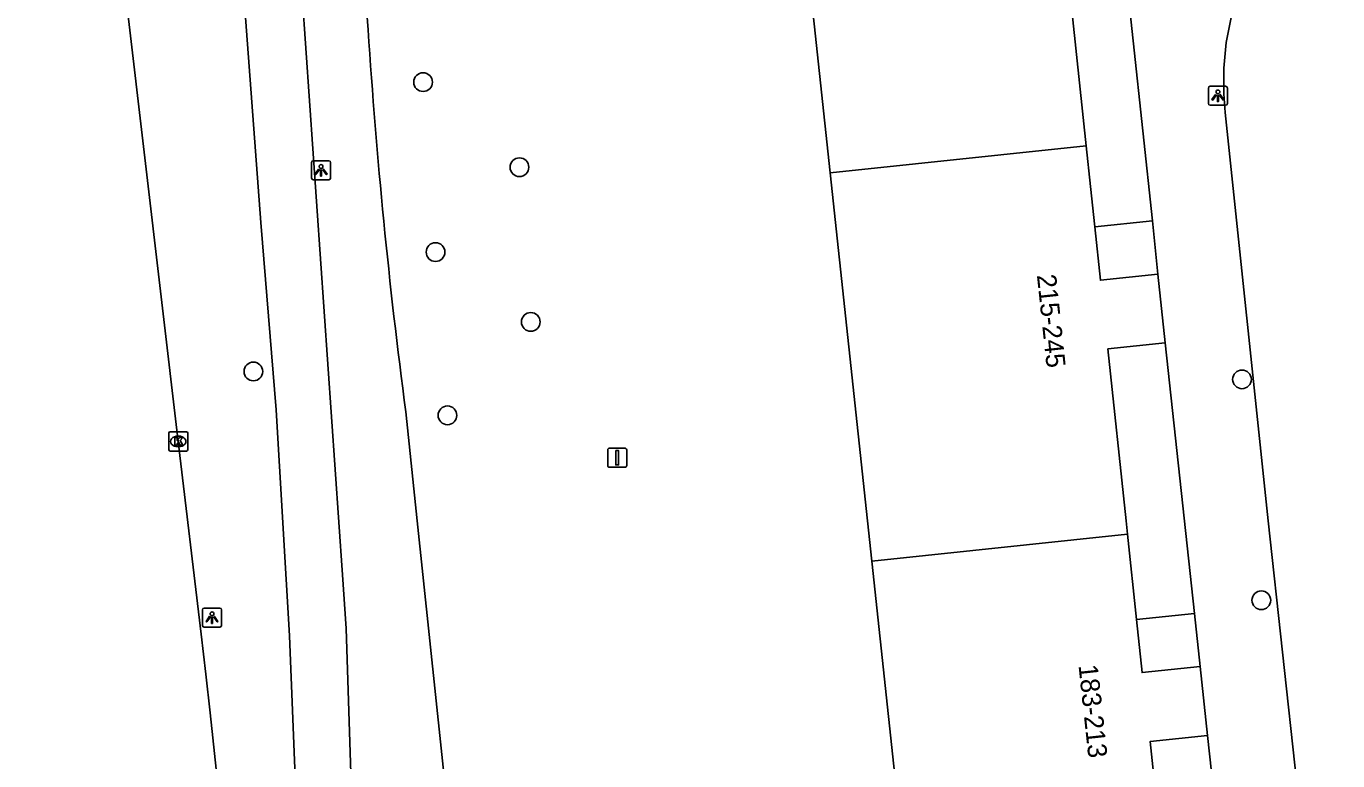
# Model space of a CAD drawing. Extents: x 161253 to 161848, y 384872 to 385383.
# Drawn here: x 161256.7 to 161325.2, y 385237.5 to 385275.8 of the extents above; entities that cross this region are included whole.
import ezdxf

# ---------------------------------------------------------------- set-up
doc = ezdxf.new("R2010")
doc.units = 0
for name, color, linetype in [('IMGEO_Boom', 7, 'Continuous'), ('IMGEO_Fietspad_gesloten', 7, 'Continuous'), ('IMGEO_Kolk', 7, 'Continuous'), ('IMGEO_Lichtpunt', 7, 'Continuous'), ('IMGEO_OVBaan_gesloten', 7, 'Continuous'), ('IMGEO_Pand', 7, 'Continuous'), ('IMGEO_Pand_nummerreeks', 7, 'Continuous'), ('IMGEO_Rijbaan_lokaal_open', 7, 'Continuous'), ('IMGEO_Vlaggenmast', 7, 'Continuous'), ('IMGEO_Voetpad_open', 7, 'Continuous')]:
    doc.layers.add(name, color=color, linetype=linetype)

msp = doc.modelspace()

# ---------------------------------------------------------------- linework, layer by layer
at = {"layer": 'IMGEO_Boom'}
for centre in [(161277.4, 385272.909), (161282.438, 385268.465), (161278.051, 385264.033), (161283.03, 385260.386), (161268.528, 385257.797), (161320.211, 385257.385), (161278.676, 385255.506), (161321.222, 385245.847)]:
    msp.add_circle(centre, 0.489, dxfattribs=at)
at = {"layer": 'IMGEO_Fietspad_gesloten'}
for points in [[(161267.892, 385321.322), (161268.099, 385319.33), (161268.965, 385307.719), (161273.192, 385247.17), (161273.373, 385244.368), (161273.728, 385233.583)], [(161304.405, 384916.554), (161304.284, 384917.771), (161304.157, 384919.005), (161298.845, 384967.161), (161292.634, 385023.456), (161286.649, 385075.675), (161279.435, 385144.415), (161273.278, 385201.438), (161272.519, 385207.639), (161271.091, 385227.08), (161270.412, 385243.981), (161269.728, 385255.799), (161268.918, 385265.585), (161266.954, 385291.9), (161266.061, 385304.636), (161265.987, 385305.638)]]:
    msp.add_lwpolyline(points, dxfattribs=at)
at = {"layer": 'IMGEO_Kolk'}
for p, q in [((161264.103, 385253.715), (161264.103, 385254.567)), ((161264.178, 385254.641), (161265.03, 385254.641)), ((161264.591, 385254.421), (161264.616, 385254.421)), ((161265.104, 385254.567), (161265.104, 385253.715)), ((161264.614, 385253.861), (161264.589, 385253.861)), ((161265.03, 385253.641), (161264.178, 385253.641))]:
    msp.add_line(p, q, dxfattribs=at)
for points in [[(161264.103, 385253.715), (161264.103, 385254.567)], [(161264.178, 385254.641), (161265.03, 385254.641)], [(161264.424, 385254.341), (161264.547, 385254.341), (161264.547, 385254.19), (161264.677, 385254.341), (161264.841, 385254.341), (161264.695, 385254.19), (161264.848, 385253.941), (161264.696, 385253.941), (161264.611, 385254.105), (161264.547, 385254.038), (161264.547, 385253.941), (161264.424, 385253.941), (161264.424, 385254.341)], [(161265.104, 385254.567), (161265.104, 385253.715)], [(161265.03, 385253.641), (161264.178, 385253.641)]]:
    msp.add_lwpolyline(points, dxfattribs=at)
for centre, start, end in [((161264.18, 385254.565), 91.55205, 178.44795), ((161264.18, 385254.565), 91.55205, 178.44795), ((161265.028, 385254.565), 1.55205, 88.44795), ((161265.028, 385254.565), 1.55205, 88.44795), ((161264.18, 385253.717), 181.55205, 268.44795), ((161264.18, 385253.717), 181.55205, 268.44795), ((161265.028, 385253.717), 271.55205, 358.44795), ((161265.028, 385253.717), 271.55205, 358.44795)]:
    msp.add_arc(centre, 0.0765, start, end, dxfattribs=at)
for centre, major_axis, ratio, start_param, end_param in [((161264.59, 385254.141), (-0.387, 0.002), 0.722429, 4.712389, 7.853982), ((161264.615, 385254.141), (-0.39, 0.002), 0.717154, 1.570796, 4.712389)]:
    msp.add_ellipse(centre, major_axis=major_axis, ratio=ratio, start_param=start_param, end_param=end_param, dxfattribs=at)
at = {"layer": 'IMGEO_Lichtpunt'}
for p, q in [((161318.455, 385272.601), (161318.455, 385271.794)), ((161318.455, 385272.601), (161318.455, 385271.794)), ((161319.357, 385272.696), (161318.549, 385272.696)), ((161319.357, 385272.696), (161318.549, 385272.696)), ((161319.451, 385271.794), (161319.451, 385272.601)), ((161319.451, 385271.794), (161319.451, 385272.601)), ((161318.549, 385271.7), (161319.357, 385271.7)), ((161318.549, 385271.7), (161319.357, 385271.7)), ((161272.469, 385268.802), (161271.661, 385268.802)), ((161272.469, 385268.802), (161271.661, 385268.802)), ((161271.567, 385268.707), (161271.567, 385267.9)), ((161271.567, 385268.707), (161271.567, 385267.9)), ((161272.563, 385267.9), (161272.563, 385268.707)), ((161272.563, 385267.9), (161272.563, 385268.707)), ((161271.661, 385267.806), (161272.469, 385267.806)), ((161271.661, 385267.806), (161272.469, 385267.806)), ((161266.77, 385245.439), (161265.962, 385245.439)), ((161266.77, 385245.439), (161265.962, 385245.439)), ((161265.868, 385245.344), (161265.868, 385244.537)), ((161265.868, 385245.344), (161265.868, 385244.537)), ((161266.864, 385244.537), (161266.864, 385245.344)), ((161266.864, 385244.537), (161266.864, 385245.344)), ((161265.962, 385244.443), (161266.77, 385244.443)), ((161265.962, 385244.443), (161266.77, 385244.443))]:
    msp.add_line(p, q, dxfattribs=at)
for points in [[(161318.829, 385272.265), (161318.868, 385272.237), (161318.68, 385271.975), (161318.642, 385272.002), (161318.829, 385272.265)], [(161318.931, 385272.217), (161318.978, 385272.217), (161318.978, 385271.895), (161318.931, 385271.895), (161318.931, 385272.217)], [(161319.041, 385272.237), (161319.079, 385272.264), (161319.266, 385272.002), (161319.227, 385271.974), (161319.041, 385272.237)], [(161271.941, 385268.371), (161271.98, 385268.343), (161271.792, 385268.081), (161271.754, 385268.108), (161271.941, 385268.371)], [(161272.043, 385268.323), (161272.09, 385268.323), (161272.09, 385268.001), (161272.043, 385268.001), (161272.043, 385268.323)], [(161272.153, 385268.343), (161272.191, 385268.37), (161272.378, 385268.108), (161272.339, 385268.08), (161272.153, 385268.343)], [(161266.242, 385245.008), (161266.281, 385244.98), (161266.093, 385244.718), (161266.055, 385244.745), (161266.242, 385245.008)], [(161266.344, 385244.96), (161266.391, 385244.96), (161266.391, 385244.638), (161266.344, 385244.638), (161266.344, 385244.96)], [(161266.454, 385244.98), (161266.492, 385245.007), (161266.679, 385244.745), (161266.64, 385244.717), (161266.454, 385244.98)]]:
    msp.add_lwpolyline(points, dxfattribs=at)
for centre in [(161318.954, 385272.399), (161272.066, 385268.505), (161266.367, 385245.142)]:
    msp.add_circle(centre, 0.0994, dxfattribs=at)
for centre, start, end in [((161318.549, 385272.601), 90, 180), ((161318.549, 385272.601), 90, 180), ((161319.357, 385272.601), 0, 90), ((161319.357, 385272.601), 0, 90), ((161318.549, 385271.794), 180, 270), ((161318.549, 385271.794), 180, 270), ((161319.357, 385271.794), 270, 0), ((161319.357, 385271.794), 270, 360), ((161271.661, 385268.707), 90, 180), ((161271.661, 385268.707), 90, 180), ((161272.469, 385268.707), 0, 90), ((161272.469, 385268.707), 0, 90), ((161271.661, 385267.9), 180, 270), ((161271.661, 385267.9), 180, 270), ((161272.469, 385267.9), 270, 0), ((161272.469, 385267.9), 270, 360), ((161265.962, 385245.344), 90, 180), ((161265.962, 385245.344), 90, 180), ((161266.77, 385245.344), 0, 90), ((161266.77, 385245.344), 0, 90), ((161265.962, 385244.537), 180, 270), ((161265.962, 385244.537), 180, 270), ((161266.77, 385244.537), 270, 0), ((161266.77, 385244.537), 270, 360)]:
    msp.add_arc(centre, 0.0946, start, end, dxfattribs=at)
at = {"layer": 'IMGEO_OVBaan_gesloten'}
msp.add_lwpolyline([(161268.939, 385214.138), (161268.655, 385216.841), (161268.56, 385218.577), (161266.267, 385239.966), (161266.037, 385241.979), (161265.807, 385244.078), (161264.604, 385254.141), (161261.967, 385276.513), (161259.702, 385295.859), (161257.661, 385313.23), (161257.172, 385317.445), (161256.654, 385321.916)], dxfattribs=at)
at = {"layer": 'IMGEO_Pand'}
for points in [[(161296.504, 385288.449), (161298.683, 385268.166)], [(161312.07, 385269.58), (161311.023, 385279.472), (161314.022, 385279.79)], [(161298.683, 385268.166), (161312.07, 385269.58)], [(161312.07, 385269.58), (161312.293, 385267.466), (161312.517, 385265.351)], [(161298.683, 385268.166), (161300.635, 385250), (161300.862, 385247.882)], [(161312.517, 385265.351), (161312.811, 385262.566), (161315.819, 385262.884)], [(161316.199, 385259.293), (161315.819, 385262.884)], [(161314.224, 385249.294), (161314.149, 385250), (161313.2, 385258.975), (161316.199, 385259.293)], [(161300.862, 385247.882), (161314.224, 385249.294)], [(161314.696, 385244.834), (161314.224, 385249.294)], [(161300.862, 385247.882), (161303.041, 385227.599)], [(161314.696, 385244.834), (161314.989, 385242.069), (161318.027, 385242.389)], [(161318.408, 385238.788), (161318.027, 385242.389)], [(161316.41, 385229.011), (161315.408, 385238.47), (161318.408, 385238.788)]]:
    msp.add_lwpolyline(points, dxfattribs=at)
at = {"layer": 'IMGEO_Rijbaan_lokaal_open'}
msp.add_lwpolyline([(161327.141, 385199.049), (161326.822, 385201.971), (161321.575, 385250), (161319.33, 385271.321), (161319.259, 385272.292), (161319.265, 385273.638), (161319.391, 385274.978), (161319.678, 385276.452)], dxfattribs=at)
at = {"layer": 'IMGEO_Vlaggenmast'}
for p, q in [((161287.054, 385252.892), (161287.054, 385253.692)), ((161287.054, 385253.692), (161287.054, 385252.892)), ((161287.154, 385253.792), (161287.944, 385253.792)), ((161287.944, 385253.792), (161287.154, 385253.792)), ((161288.044, 385253.692), (161288.044, 385252.892)), ((161288.044, 385252.892), (161288.044, 385253.692)), ((161287.944, 385252.792), (161287.154, 385252.792)), ((161287.154, 385252.792), (161287.944, 385252.792))]:
    msp.add_line(p, q, dxfattribs=at)
msp.add_lwpolyline([(161287.474, 385253.667), (161287.624, 385253.667), (161287.624, 385252.917), (161287.474, 385252.917), (161287.474, 385253.667)], dxfattribs=at)
for centre, start, end in [((161287.154, 385253.692), 90, 180), ((161287.154, 385253.692), 90, 180), ((161287.944, 385253.692), 0, 90), ((161287.944, 385253.692), 360, 90), ((161287.154, 385252.892), 180, 270), ((161287.154, 385252.892), 180, 270), ((161287.944, 385252.892), 270, 0), ((161287.944, 385252.892), 270, 0)]:
    msp.add_arc(centre, 0.1, start, end, dxfattribs=at)
at = {"layer": 'IMGEO_Voetpad_open'}
for points in [[(161274.529, 385275.644), (161272.856, 385296.762), (161271.221, 385320.643)], [(161315.525, 385265.669), (161314.022, 385279.79)], [(161315.525, 385265.669), (161312.517, 385265.351)], [(161315.819, 385262.884), (161315.525, 385265.669)], [(161316.199, 385259.293), (161317.735, 385245.154)], [(161282.519, 385198.698), (161277.097, 385250), (161276.496, 385255.684)], [(161317.735, 385245.154), (161314.696, 385244.834)], [(161318.027, 385242.389), (161317.735, 385245.154)], [(161318.408, 385238.788), (161319.918, 385224.889)]]:
    msp.add_lwpolyline(points, dxfattribs=at)
msp.add_arc((161574.601, 385295.138), 300.705, 183.71702, 187.5393, dxfattribs=at)

# ---------------------------------------------------------------- texts
at = {"layer": 'IMGEO_Pand_nummerreeks'}
for s, rotation, p in [('215-245', 276.06168, (161309.488, 385262.828)), ('183-213', 276.15336, (161311.663, 385242.447))]:
    msp.add_text(s, height=1, rotation=rotation, dxfattribs=at).set_placement(p)

doc.saveas('drawing.dxf')
